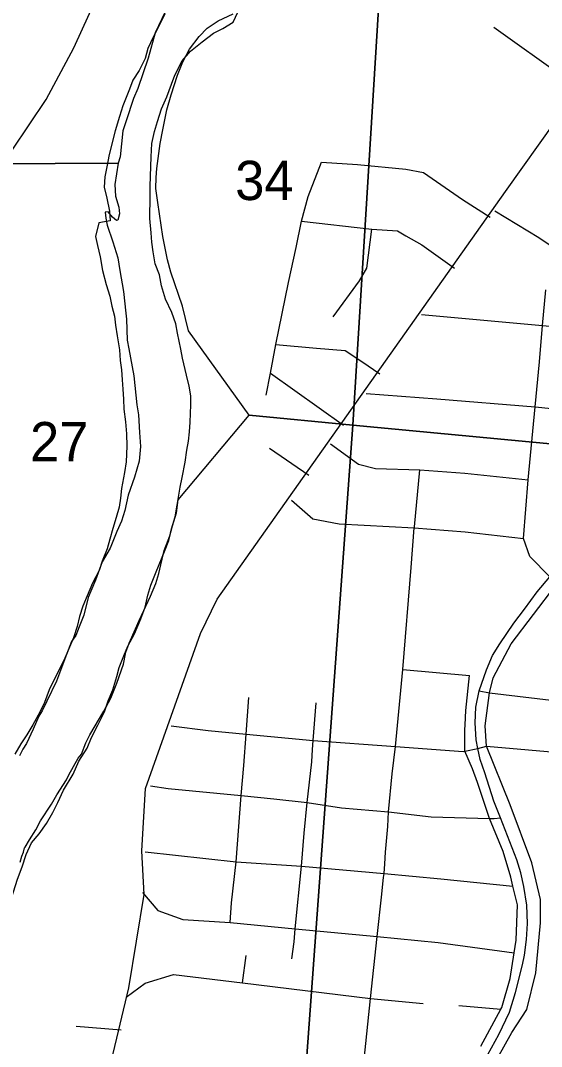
# Model space of a CAD drawing. Extents: x 0 to 34, y 0 to 22.
# Drawn here: x 5.191 to 5.747, y 16.193 to 17.286 of the extents above; entities that cross this region are included whole.
import ezdxf

# ---------------------------------------------------------------- set-up
doc = ezdxf.new("R2010")
doc.units = 0
for name, color, linetype in [('GM_X_City_Street', 7, 'Continuous'), ('GM_X_Corporation', 7, 'Continuous'), ('GM_X_County_Road', 7, 'Continuous'), ('GM_X_Major_River', 7, 'Continuous'), ('GM_X_Rail_Line', 7, 'Continuous'), ('GM_X_Section_Text', 7, 'Continuous'), ('GM_X_State_Route', 7, 'Continuous')]:
    doc.layers.add(name, color=color, linetype=linetype)

msp = doc.modelspace()

# ---------------------------------------------------------------- linework, layer by layer
at = {"layer": 'GM_X_City_Street'}
for p, q in [((5.6959, 17.2791), (5.7851, 17.2154)), ((5.4533, 16.887), (5.4577, 16.9106)), ((5.4577, 16.9106), (5.5358, 16.855)), ((5.4567, 16.8305), (5.4986, 16.8018)), ((5.6113, 16.7467), (5.6172, 16.8075)), ((5.5989, 16.5948), (5.67, 16.5883)), ((5.4279, 16.261), (5.4319, 16.2901)), ((5.6585, 16.2367), (5.7035, 16.2329)), ((5.2508, 16.2148), (5.2987, 16.2109))]:
    msp.add_line(p, q, dxfattribs=at)
for points in [[(5.4577, 16.9106), (5.4635, 16.9412), (5.4769, 17.0071), (5.4854, 17.0443), (5.491, 17.0725), (5.4982, 17.0987), (5.5123, 17.1352)], [(5.5123, 17.1352), (5.5505, 17.1329), (5.6022, 17.1279), (5.6211, 17.1243), (5.6624, 17.0956), (5.6921, 17.0766)], [(5.697, 17.0836), (5.7439, 17.0549), (5.7724, 17.0358), (5.8761, 17.024)], [(5.491, 17.0725), (5.5658, 17.0639), (5.5934, 17.0621), (5.6022, 17.0567), (5.6191, 17.0471), (5.6539, 17.0224)], [(5.5247, 16.9706), (5.5526, 17.0088), (5.5607, 17.0224), (5.5658, 17.0639)], [(5.7555, 16.6935), (5.7344, 16.7152), (5.7277, 16.7342), (5.7327, 16.7968), (5.7401, 16.8748), (5.7448, 16.9226), (5.748, 16.9611), (5.7514, 16.9992)], [(5.619, 16.9729), (5.748, 16.9611), (5.8672, 16.9501), (5.8707, 16.9501)], [(5.4635, 16.9412), (5.5068, 16.9373), (5.5375, 16.9345), (5.5553, 16.9228), (5.5744, 16.9097)], [(5.5598, 16.889), (5.6352, 16.8832), (5.7401, 16.8748), (5.8095, 16.8675), (5.8637, 16.8627)], [(5.5219, 16.8353), (5.5517, 16.8135), (5.5698, 16.8088), (5.6172, 16.8075), (5.6651, 16.8038), (5.7327, 16.7968)], [(5.4802, 16.7753), (5.503, 16.7554), (5.5311, 16.7499), (5.6112, 16.7457), (5.6653, 16.7413), (5.7277, 16.7342)], [(5.591, 16.5128), (5.5989, 16.5948), (5.6079, 16.7035), (5.6112, 16.7457), (5.6113, 16.7467)], [(5.6931, 16.1687), (5.7153, 16.2082), (5.7313, 16.2327), (5.7408, 16.2718), (5.7458, 16.3248), (5.7458, 16.3497), (5.7363, 16.3887), (5.7135, 16.4505), (5.6882, 16.5131), (5.6867, 16.5347), (5.6914, 16.5698), (5.6951, 16.5858), (5.7146, 16.6221), (5.7621, 16.6846)], [(5.6653, 16.5358), (5.666, 16.5511), (5.67, 16.5883)], [(5.6802, 16.5721), (5.6914, 16.5698), (5.772, 16.5604), (5.8026, 16.5567), (5.8351, 16.5548)], [(5.4148, 16.3251), (5.4164, 16.3463), (5.4212, 16.3898), (5.4265, 16.4607), (5.4295, 16.4924), (5.432, 16.5259), (5.4347, 16.5651)], [(5.4806, 16.2864), (5.483, 16.3046), (5.484, 16.3185), (5.491, 16.3853), (5.4939, 16.4205), (5.4968, 16.4531), (5.5019, 16.4963), (5.5027, 16.5094), (5.5034, 16.5193), (5.5066, 16.5592)], [(5.6822, 16.1935), (5.7035, 16.2329), (5.7044, 16.2346), (5.7135, 16.2656), (5.7176, 16.2928), (5.7197, 16.3065), (5.7213, 16.3441), (5.7161, 16.3639), (5.714, 16.3735), (5.7058, 16.4008), (5.6913, 16.436), (5.6786, 16.4743), (5.6732, 16.4891), (5.6652, 16.5077), (5.6649, 16.5267), (5.6651, 16.5307), (5.6653, 16.5358)], [(5.5785, 16.3733), (5.5789, 16.3773), (5.5797, 16.3877), (5.5805, 16.4002), (5.5829, 16.4275), (5.5838, 16.443), (5.5877, 16.4836), (5.591, 16.5128)], [(5.3301, 16.4707), (5.3487, 16.4681), (5.4265, 16.4607), (5.4614, 16.4569), (5.4968, 16.4531), (5.5336, 16.4475), (5.5838, 16.443), (5.6291, 16.4379), (5.6913, 16.436), (5.6962, 16.4359), (5.7032, 16.4368)], [(5.3241, 16.4006), (5.4212, 16.3898), (5.491, 16.3853), (5.5789, 16.3773), (5.6395, 16.3718), (5.7161, 16.3639)], [(5.5402, 15.9759), (5.5418, 16.0002), (5.546, 16.0446), (5.5521, 16.1109), (5.5578, 16.1793), (5.5645, 16.2444), (5.5717, 16.3105), (5.5762, 16.3524), (5.5785, 16.3733)], [(5.3215, 16.3574), (5.3377, 16.338), (5.3646, 16.3286), (5.4148, 16.3251), (5.484, 16.3185), (5.5717, 16.3105), (5.6366, 16.304), (5.7176, 16.2928)], [(5.3041, 16.2459), (5.3243, 16.2607), (5.3545, 16.2698), (5.4279, 16.261), (5.5645, 16.2444), (5.6206, 16.2391)]]:
    msp.add_lwpolyline(points, dxfattribs=at)
at = {"layer": 'GM_X_Corporation'}
for points in [[(5.3558, 17.3173), (5.3351, 17.273), (5.3274, 17.2459), (5.3164, 17.2139), (5.312, 17.203), (5.304, 17.1794), (5.3003, 17.1688), (5.2975, 17.1409), (5.2954, 17.1341), (5.1609, 17.1336), (5.169, 18.1258)], [(5.5867, 17.5233), (5.5455, 16.8552), (5.4351, 16.8659), (5.3704, 16.9556), (5.3641, 16.9819), (5.3516, 17.0181), (5.3481, 17.0314), (5.343, 17.0562), (5.3377, 17.0923), (5.3357, 17.1071), (5.336, 17.1188), (5.3366, 17.1287), (5.3402, 17.1551), (5.3432, 17.1698), (5.3474, 17.1909), (5.3519, 17.2071), (5.3588, 17.2278), (5.3644, 17.2421), (5.3715, 17.2556), (5.382, 17.269), (5.3905, 17.2779), (5.4021, 17.286), (5.4181, 17.2932)], [(5.1609, 17.1336), (5.2954, 17.1341), (5.2919, 17.1114), (5.2928, 17.0989), (5.2963, 17.0875), (5.2969, 17.0803), (5.2953, 17.0735), (5.2937, 17.0731), (5.2896, 17.0766), (5.2848, 17.0824), (5.2818, 17.0821), (5.2824, 17.0757), (5.2838, 17.0681), (5.2898, 17.0505), (5.2952, 17.0333), (5.2971, 17.0197), (5.3012, 16.9976), (5.3037, 16.9744), (5.3044, 16.968), (5.305, 16.9456), (5.3067, 16.9365), (5.3122, 16.9076), (5.3153, 16.8768), (5.3173, 16.8662), (5.3181, 16.8472), (5.3193, 16.8325), (5.3178, 16.8166), (5.3129, 16.7996), (5.306, 16.7805), (5.3026, 16.7642), (5.299, 16.753), (5.2942, 16.7417), (5.287, 16.7241), (5.2784, 16.7095), (5.2715, 16.6899), (5.2635, 16.6715), (5.259, 16.6527), (5.2538, 16.6403), (5.2502, 16.6309), (5.2459, 16.6246), (5.2403, 16.6107), (5.2298, 16.5825), (5.2195, 16.5611), (5.2143, 16.5506), (5.2108, 16.545), (5.2048, 16.5311), (5.1977, 16.5161), (5.1938, 16.5101), (5.1902, 16.503)], [(5.1911, 16.3897), (5.1928, 16.3961), (5.1944, 16.4002), (5.1956, 16.4047), (5.1965, 16.4055), (5.2008, 16.4134), (5.2078, 16.4239), (5.2126, 16.4336), (5.2243, 16.4512), (5.2302, 16.4613), (5.2404, 16.4773), (5.2428, 16.4826), (5.253, 16.5002), (5.2565, 16.5046), (5.261, 16.5167), (5.2653, 16.5253), (5.2802, 16.5503), (5.2877, 16.5642), (5.2941, 16.5803), (5.301, 16.6006), (5.3036, 16.6131), (5.3072, 16.6229), (5.3179, 16.6469), (5.3298, 16.6731), (5.3358, 16.6863), (5.3387, 16.6972), (5.3445, 16.7217), (5.3505, 16.7371), (5.3534, 16.748), (5.3575, 16.7616), (5.3593, 16.7755), (5.4351, 16.8659), (5.5455, 16.8552), (5.4696, 15.8133)]]:
    msp.add_lwpolyline(points, dxfattribs=at)
for points in [[(6.6697, 17.7728), (6.5907, 16.7563), (5.5455, 16.8552), (5.5867, 17.5233), (5.5659, 17.5768), (5.5735, 17.5936), (5.5914, 17.6353), (5.6034, 17.6638), (5.6155, 17.6999), (6.0867, 17.8254)], [(5.5455, 16.8552), (6.5907, 16.7563), (6.5598, 16.3771), (6.5104, 15.9318), (6.4956, 15.7207), (5.4696, 15.8133)]]:
    msp.add_lwpolyline(points, close=True, dxfattribs=at)
at = {"layer": 'GM_X_County_Road'}
for points in [[(5.3519, 16.5347), (5.3916, 16.5297), (5.432, 16.5259), (5.5034, 16.5193), (5.591, 16.5128), (5.6632, 16.5075), (5.6652, 16.5077), (5.679, 16.5107), (5.6882, 16.5131)], [(5.6882, 16.5131), (5.8306, 16.5007), (5.8983, 16.494), (5.9373, 16.4899), (5.9684, 16.4875), (6.0294, 16.4805), (6.0625, 16.4786), (6.0813, 16.483)]]:
    msp.add_lwpolyline(points, dxfattribs=at)
at = {"layer": 'GM_X_Major_River'}
for points in [[(5.3454, 17.2932), (5.3399, 17.2823), (5.3328, 17.2684), (5.3272, 17.2563), (5.3243, 17.2458), (5.318, 17.233), (5.311, 17.2228), (5.3074, 17.213), (5.3006, 17.1953), (5.2969, 17.184), (5.2924, 17.1685), (5.2883, 17.1533), (5.2854, 17.1416), (5.2837, 17.1321), (5.2812, 17.1196), (5.2806, 17.1086), (5.2834, 17.0968), (5.2861, 17.0831), (5.2871, 17.0728), (5.2749, 17.0707), (5.2712, 17.056), (5.2736, 17.0464), (5.2764, 17.0346), (5.2788, 17.0197), (5.2827, 17.0048), (5.2866, 16.9926), (5.2886, 16.9819), (5.2915, 16.9712), (5.2928, 16.9617), (5.2944, 16.9502), (5.2968, 16.9354), (5.2977, 16.9239), (5.299, 16.914), (5.2999, 16.9034), (5.3005, 16.8935), (5.301, 16.8828), (5.3016, 16.8722), (5.3032, 16.8588), (5.3045, 16.8459), (5.3046, 16.8326), (5.3039, 16.8162), (5.3021, 16.8045), (5.2991, 16.7878), (5.2978, 16.7772), (5.2964, 16.7677), (5.2935, 16.7568), (5.2899, 16.745), (5.2866, 16.7337), (5.2838, 16.7235), (5.2786, 16.7103), (5.2753, 16.7001), (5.2682, 16.6869), (5.2623, 16.6734), (5.2579, 16.6624), (5.2542, 16.6511), (5.2517, 16.6405), (5.2477, 16.6284), (5.2374, 16.6043), (5.2283, 16.5862), (5.2219, 16.573), (5.2171, 16.5598), (5.212, 16.5493), (5.2045, 16.5358), (5.1982, 16.5252), (5.1919, 16.5155), (5.1853, 16.5046)], [(5.1975, 16.3977), (5.2031, 16.41), (5.2112, 16.4197), (5.219, 16.4309), (5.2257, 16.4426), (5.2312, 16.4531), (5.2372, 16.4663), (5.2474, 16.4832), (5.2534, 16.4972), (5.2624, 16.5111), (5.2672, 16.5224), (5.2739, 16.5355), (5.281, 16.5498), (5.285, 16.5615), (5.2898, 16.5732), (5.2939, 16.5872), (5.2964, 16.5971), (5.3016, 16.6095), (5.3059, 16.6197), (5.313, 16.6328), (5.3198, 16.6487), (5.3242, 16.6611), (5.3271, 16.674), (5.3304, 16.6846), (5.336, 16.6989), (5.3448, 16.7204), (5.3496, 16.7321), (5.3525, 16.7446), (5.3561, 16.7574), (5.3583, 16.7699), (5.3617, 16.7889), (5.3638, 16.7995), (5.3668, 16.8158), (5.3686, 16.8283), (5.3703, 16.8381), (5.3716, 16.848), (5.3722, 16.8582), (5.373, 16.8768), (5.3728, 16.8864), (5.3711, 16.8966), (5.3683, 16.9085), (5.3641, 16.9264), (5.3624, 16.936), (5.3586, 16.9532), (5.3569, 16.9631), (5.3526, 16.9753), (5.3461, 16.9895), (5.3418, 17.0037), (5.3394, 17.0151), (5.3351, 17.027), (5.3327, 17.0399), (5.3314, 17.0502), (5.3308, 17.0601), (5.3292, 17.0754), (5.3297, 17.0989), (5.3295, 17.1092), (5.3298, 17.1202), (5.3306, 17.1411), (5.3312, 17.1552), (5.3341, 17.168), (5.3374, 17.1786), (5.3418, 17.1922), (5.3474, 17.205), (5.3522, 17.2182), (5.3558, 17.228), (5.3637, 17.2431), (5.3727, 17.2536), (5.385, 17.2636), (5.397, 17.2728), (5.4069, 17.2776), (5.4181, 17.2846), (5.4232, 17.2951)], [(5.0288, 16.1866), (5.0424, 16.1977), (5.0525, 16.2057), (5.0622, 16.2127), (5.0781, 16.2252), (5.092, 16.2362), (5.1023, 16.2492), (5.1075, 16.2593), (5.1109, 16.2736), (5.1142, 16.2838), (5.1248, 16.296), (5.1374, 16.3101), (5.1487, 16.322), (5.1609, 16.3251), (5.1595, 16.3129), (5.1699, 16.321), (5.1718, 16.3331), (5.1801, 16.3454), (5.1839, 16.3578), (5.188, 16.3714), (5.193, 16.3845), (5.1975, 16.3977)]]:
    msp.add_lwpolyline(points, dxfattribs=at)
at = {"layer": 'GM_X_Rail_Line'}
for points in [[(5.1979, 15.3351), (5.2386, 15.6999), (5.2531, 15.832), (5.2693, 16.0082), (5.2885, 16.1784), (5.3068, 16.2558), (5.3233, 16.355), (5.3206, 16.4015), (5.3247, 16.4679), (5.3834, 16.6331), (5.4012, 16.6697), (5.7083, 17.104), (6.1376, 17.7065), (6.2013, 17.8008), (6.2236, 17.8232), (6.2638, 17.8397), (6.3371, 17.8588)], [(3.8337, 15.5051), (3.9125, 15.5684), (4.025, 15.6578), (4.1108, 15.7292), (4.2077, 15.8126), (4.2476, 15.8508), (4.2837, 15.8891), (4.3211, 15.9313), (4.3725, 16.0019), (4.4359, 16.0894), (4.4979, 16.1764), (4.5524, 16.2535), (4.6645, 16.4136), (4.7287, 16.5084), (4.8593, 16.6913), (4.9773, 16.8591), (5.0754, 16.9979), (5.1824, 17.1481), (5.2189, 17.2021), (5.2481, 17.2571), (5.2725, 17.3103)]]:
    msp.add_lwpolyline(points, dxfattribs=at)
at = {"layer": 'GM_X_State_Route'}
for points in [[(5.679, 16.5107), (5.6772, 16.52), (5.6759, 16.5379), (5.6768, 16.5546), (5.6802, 16.5721), (5.688, 16.5946), (5.6947, 16.6098), (5.7025, 16.6221), (5.7174, 16.6442), (5.7285, 16.6589), (5.7423, 16.6775), (5.7555, 16.6935), (5.7795, 16.7195), (5.8027, 16.7441), (5.8202, 16.7614), (5.831, 16.7736), (5.8356, 16.7789)], [(5.6896, 16.1848), (5.7014, 16.206), (5.7126, 16.2296), (5.7191, 16.2506), (5.7264, 16.28), (5.7288, 16.2906), (5.7309, 16.3071), (5.7317, 16.3241), (5.7311, 16.3439), (5.7278, 16.3637), (5.7246, 16.3783), (5.7205, 16.3921), (5.7032, 16.4368), (5.6958, 16.4545), (5.6863, 16.4847), (5.6815, 16.4989), (5.679, 16.5107)]]:
    msp.add_lwpolyline(points, dxfattribs=at)

# ---------------------------------------------------------------- texts
at = {"layer": 'GM_X_Section_Text'}
for s, p in [('34', (5.4202, 17.0949)), ('27', (5.2015, 16.8166))]:
    msp.add_text(s, height=0.04186, rotation=0, dxfattribs=at).set_placement(p)

doc.saveas('drawing.dxf')
